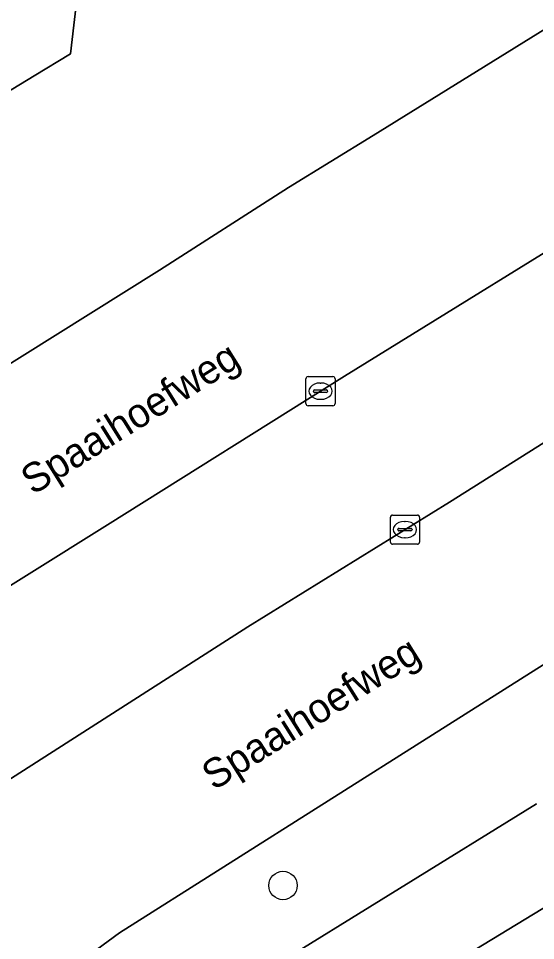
# Model space of a CAD drawing. Extents: x 157767 to 159172, y 387839 to 389425.
# Drawn here: x 158230.77 to 158248.51, y 388220.34 to 388251.97 of the extents above; entities that cross this region are included whole.
import ezdxf

# ---------------------------------------------------------------- set-up
doc = ezdxf.new("R2010")
doc.units = 0
for name, color, linetype in [('IMGEO_Berm_groen', 7, 'Continuous'), ('IMGEO_Boom', 7, 'Continuous'), ('IMGEO_Fietspad_gesloten', 7, 'Continuous'), ('IMGEO_Kolk', 7, 'Continuous'), ('IMGEO_Openbare_ruimte_label', 7, 'Continuous'), ('IMGEO_Rijbaan_lokaal_gesloten', 7, 'Continuous'), ('IMGEO_Voetpad_open', 7, 'Continuous')]:
    doc.layers.add(name, color=color, linetype=linetype)

msp = doc.modelspace()

# ---------------------------------------------------------------- linework, layer by layer
at = {"layer": 'IMGEO_Berm_groen'}
for points in [[(158271.906, 388265.997), (158284.109, 388273.656), (158293.929, 388279.825), (158292.328, 388282.456), (158283.833, 388284.506), (158247.662, 388262.433), (158245.424, 388266.158), (158233.501, 388258.911), (158232.551, 388250.756), (158231.308, 388250), (158218.642, 388242.296)], [(158218.481, 388241.599), (158222.599, 388235.192), (158235.601, 388243.333), (158240.03, 388246.171), (158242.941, 388247.95), (158246.245, 388250), (158253.604, 388254.566), (158262.426, 388260.118), (158271.906, 388265.997)], [(158269.792, 388238.979), (158269.443, 388239.539), (158281.935, 388247.326), (158281.394, 388250), (158281.369, 388250.126), (158281.167, 388250), (158277.869, 388247.946), (158264.594, 388239.709), (158248.555, 388229.66), (158234.236, 388220.596), (158232.504, 388219.327), (158233.735, 388217.461), (158234.536, 388216.285), (158239.139, 388219.222), (158248.541, 388225.022)]]:
    msp.add_lwpolyline(points, dxfattribs=at)
msp.add_lwpolyline([(158254.243, 388240.849), (158256.361, 388242.184), (158253.486, 388246.832), (158252.21, 388246.033), (158241.948, 388239.696), (158233.827, 388234.591), (158228.439, 388231.238), (158225.956, 388229.686), (158228.915, 388224.902), (158230.073, 388225.616), (158238.633, 388231.098), (158245.553, 388235.376)], close=True, dxfattribs=at)
at = {"layer": 'IMGEO_Boom'}
msp.add_circle((158239.842, 388222.225), 0.489, dxfattribs=at)
at = {"layer": 'IMGEO_Fietspad_gesloten'}
for points in [[(158231.308, 388250), (158232.551, 388250.756), (158233.501, 388258.911), (158233.592, 388259.688), (158229.644, 388260.394), (158229.533, 388259.494), (158228.757, 388253.218), (158223.468, 388250), (158218.876, 388247.24), (158215.245, 388245.012)], [(158218.642, 388242.296), (158231.308, 388250)], [(158248.541, 388225.022), (158239.139, 388219.222), (158234.536, 388216.285), (158235.887, 388213.615), (158242.985, 388217.921), (158250.452, 388222.466)]]:
    msp.add_lwpolyline(points, dxfattribs=at)
at = {"layer": 'IMGEO_Kolk'}
for p, q in [((158240.63, 388238.755), (158240.63, 388239.607)), ((158240.705, 388239.681), (158241.557, 388239.681)), ((158241.118, 388239.461), (158241.143, 388239.461)), ((158241.631, 388239.607), (158241.631, 388238.755)), ((158240.889, 388239.175), (158240.889, 388239.187)), ((158241.327, 388239.138), (158240.929, 388239.138)), ((158240.932, 388239.224), (158241.33, 388239.224)), ((158241.373, 388239.187), (158241.373, 388239.175)), ((158241.141, 388238.901), (158241.116, 388238.901)), ((158241.557, 388238.681), (158240.705, 388238.681)), ((158243.525, 388234.007), (158243.525, 388234.859)), ((158243.6, 388234.933), (158244.452, 388234.933)), ((158244.013, 388234.713), (158244.038, 388234.713)), ((158244.526, 388234.859), (158244.526, 388234.007)), ((158243.784, 388234.427), (158243.784, 388234.439)), ((158244.222, 388234.39), (158243.824, 388234.39)), ((158243.827, 388234.476), (158244.225, 388234.476)), ((158244.268, 388234.439), (158244.268, 388234.427)), ((158244.036, 388234.153), (158244.011, 388234.153)), ((158244.452, 388233.933), (158243.6, 388233.933))]:
    msp.add_line(p, q, dxfattribs=at)
for points in [[(158240.63, 388238.755), (158240.63, 388239.607)], [(158240.705, 388239.681), (158241.557, 388239.681)], [(158241.631, 388239.607), (158241.631, 388238.755)], [(158241.557, 388238.681), (158240.705, 388238.681)], [(158243.525, 388234.007), (158243.525, 388234.859)], [(158243.6, 388234.933), (158244.452, 388234.933)], [(158244.526, 388234.859), (158244.526, 388234.007)], [(158244.452, 388233.933), (158243.6, 388233.933)]]:
    msp.add_lwpolyline(points, dxfattribs=at)
for centre, radius, start, end in [((158240.707, 388239.605), 0.0765, 91.552, 178.448), ((158240.707, 388239.605), 0.0765, 91.552, 178.448), ((158241.555, 388239.605), 0.0765, 1.552, 88.448), ((158241.555, 388239.605), 0.0765, 1.552, 88.448), ((158240.929, 388239.184), 0.0403, 85.8775, 175.7526), ((158240.926, 388239.174), 0.0366, 178.938, 274.7102), ((158241.33, 388239.181), 0.043, 264.8664, 352.4533), ((158241.334, 388239.186), 0.0386, 1.7309, 96.639), ((158240.707, 388238.757), 0.0765, 181.552, 268.448), ((158240.707, 388238.757), 0.0765, 181.552, 268.448), ((158241.555, 388238.757), 0.0765, 271.552, 358.448), ((158241.555, 388238.757), 0.0765, 271.552, 358.448), ((158243.602, 388234.857), 0.0765, 91.552, 178.448), ((158243.602, 388234.857), 0.0765, 91.552, 178.448), ((158244.45, 388234.857), 0.0765, 1.552, 88.448), ((158244.45, 388234.857), 0.0765, 1.552, 88.448), ((158243.824, 388234.436), 0.0403, 85.8775, 175.7526), ((158243.821, 388234.426), 0.0366, 178.938, 274.7102), ((158244.225, 388234.433), 0.043, 264.8664, 352.4533), ((158244.229, 388234.438), 0.0386, 1.7309, 96.639), ((158243.602, 388234.009), 0.0765, 181.552, 268.448), ((158243.602, 388234.009), 0.0765, 181.552, 268.448), ((158244.45, 388234.009), 0.0765, 271.552, 358.448), ((158244.45, 388234.009), 0.0765, 271.552, 358.448)]:
    msp.add_arc(centre, radius, start, end, dxfattribs=at)
for centre, major_axis, ratio, start_param, end_param in [((158241.117, 388239.181), (-0.387, 0.002), 0.722429, 4.712389, 7.853982), ((158241.142, 388239.181), (-0.39, 0.002), 0.717154, 1.570796, 4.712389), ((158244.012, 388234.433), (-0.387, 0.002), 0.722429, 4.712389, 7.853982), ((158244.037, 388234.433), (-0.39, 0.002), 0.717154, 1.570796, 4.712389)]:
    msp.add_ellipse(centre, major_axis=major_axis, ratio=ratio, start_param=start_param, end_param=end_param, dxfattribs=at)
at = {"layer": 'IMGEO_Rijbaan_lokaal_gesloten'}
for points in [[(158340.574, 388308.966), (158338.044, 388307.393), (158335.487, 388305.815), (158329.232, 388301.865), (158325.841, 388299.724), (158323.243, 388298.097), (158319.303, 388295.635), (158318.479, 388295.12), (158316.732, 388294.034), (158307.259, 388288.147), (158296.76, 388281.603), (158293.929, 388279.825), (158284.109, 388273.656), (158271.906, 388265.997), (158262.426, 388260.118), (158253.604, 388254.566), (158246.245, 388250), (158242.941, 388247.95), (158240.03, 388246.171), (158235.601, 388243.333), (158222.599, 388235.192), (158221.83, 388234.711)], [(158214.777, 388233.188), (158219.655, 388225.675), (158221.791, 388227.034), (158222.686, 388227.604), (158225.956, 388229.686), (158228.439, 388231.238), (158233.827, 388234.591), (158241.948, 388239.696), (158252.21, 388246.033), (158253.486, 388246.832), (158258.547, 388250), (158260.49, 388251.216), (158270.632, 388257.554), (158279.411, 388263.075), (158289.832, 388269.56), (158301.132, 388276.553), (158311.051, 388282.809), (158318.918, 388287.723), (158320.427, 388288.517), (158344.078, 388303.351), (158344.366, 388303.567), (158346.538, 388304.917), (158349.427, 388306.68)], [(158232.504, 388219.327), (158234.236, 388220.596), (158248.555, 388229.66), (158264.594, 388239.709), (158277.869, 388247.946), (158281.167, 388250), (158281.369, 388250.126), (158282.323, 388250.72), (158291.553, 388256.471), (158304.666, 388264.637), (158318.32, 388273.151), (158327.166, 388278.678), (158329.789, 388280.317), (158345.174, 388289.863), (158347.634, 388291.422), (158350.21, 388293.055), (158351.701, 388294), (158356.997, 388297.192), (158363.613, 388301.064)], [(158326.908, 388286.149), (158325.945, 388285.55), (158323.39, 388283.962), (158320.172, 388281.961), (158311.965, 388276.829), (158301.424, 388270.224), (158292.876, 388264.893), (158285.85, 388260.547), (158277.711, 388255.433), (158269.832, 388250.589), (158268.881, 388250), (158261.994, 388245.734), (158256.361, 388242.184), (158254.243, 388240.849), (158245.553, 388235.376), (158238.633, 388231.098), (158230.073, 388225.616), (158228.915, 388224.902), (158225.581, 388222.844), (158224.726, 388222.317), (158222.611, 388221.012), (158228.422, 388211.077), (158228.678, 388212.844)]]:
    msp.add_lwpolyline(points, dxfattribs=at)
at = {"layer": 'IMGEO_Voetpad_open'}
msp.add_lwpolyline([(158250.452, 388222.466), (158242.985, 388217.921), (158235.887, 388213.615), (158235.415, 388213.329)], dxfattribs=at)

# ---------------------------------------------------------------- texts
at = {"layer": 'IMGEO_Openbare_ruimte_label'}
for rotation, p in [(32.0054, (158231.262, 388235.598)), (32.2119, (158237.47, 388225.463))]:
    msp.add_text('Spaaihoefweg', height=1, rotation=rotation, dxfattribs=at).set_placement(p)

doc.saveas('drawing.dxf')
